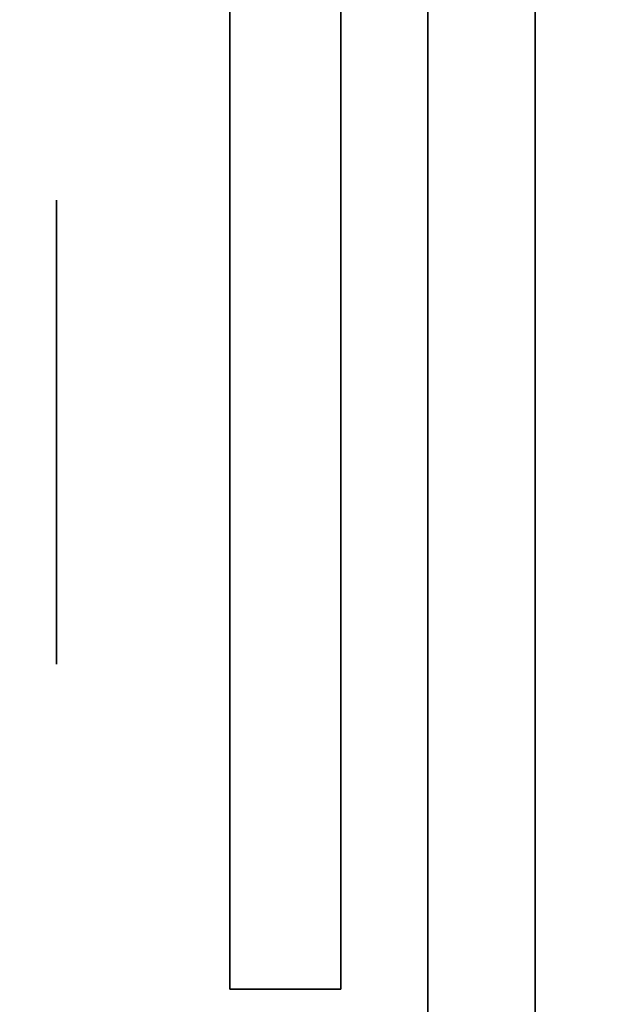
# Model space of a CAD drawing. Extents: x -1299 to -1246.9, y 2743.7 to 2747.9.
# Tile 550 of 656: x -1249.0218 to -1248.9879, y 2744.7405 to 2744.7972. Entities that reach past the tile are written whole.
import ezdxf

# ---------------------------------------------------------------- set-up
doc = ezdxf.new("R2010")
doc.units = 0
doc.header["$LTSCALE"] = 150
doc.header["$MEASUREMENT"] = 0
doc.layers.add('3DFACE_BOLT', color=7, linetype='CONTINUOUS')
doc.layers.add('3DFACE_SHAPE', color=7, linetype='CONTINUOUS')

msp = doc.modelspace()

# ---------------------------------------------------------------- linework, layer by layer
at = {"layer": '3DFACE_BOLT', "color": 1}
for points, invisible_edges in [([(-1249.019719, 2744.780136, 0.126417), (-1249.019719, 2744.786824, 0.138), (-1249.009719, 2744.780136, 0.126417)], 14), ([(-1249.009719, 2744.780136, 0.126417), (-1249.019719, 2744.786824, 0.138), (-1249.009719, 2744.786824, 0.138)], 3), ([(-1249.019719, 2744.786824, 0.138), (-1249.019719, 2744.780136, 0.149583), (-1249.009719, 2744.786824, 0.138)], 14), ([(-1249.009719, 2744.786824, 0.138), (-1249.019719, 2744.780136, 0.149583), (-1249.009719, 2744.780136, 0.149583)], 3), ([(-1249.019719, 2744.780136, 0.149583), (-1249.019719, 2744.786824, 0.138), (-1249.019719, 2744.780136, 0.126417)], 12), ([(-1249.019719, 2744.780136, 0.056417), (-1249.019719, 2744.786824, 0.068), (-1249.009719, 2744.780136, 0.056417)], 14), ([(-1249.009719, 2744.780136, 0.056417), (-1249.019719, 2744.786824, 0.068), (-1249.009719, 2744.786824, 0.068)], 3), ([(-1249.019719, 2744.786824, 0.068), (-1249.019719, 2744.780136, 0.079583), (-1249.009719, 2744.786824, 0.068)], 14), ([(-1249.009719, 2744.786824, 0.068), (-1249.019719, 2744.780136, 0.079583), (-1249.009719, 2744.780136, 0.079583)], 3), ([(-1249.019719, 2744.780136, 0.079583), (-1249.019719, 2744.786824, 0.068), (-1249.019719, 2744.780136, 0.056417)], 12), ([(-1249.009719, 2744.780136, 0.126417), (-1249.009719, 2744.786824, 0.138), (-1249.009719, 2744.780136, 0.149583)], 12), ([(-1249.009719, 2744.780136, 0.056417), (-1249.009719, 2744.786824, 0.068), (-1249.009719, 2744.780136, 0.079583)], 12), ([(-1249.009719, 2744.781057, 0.135528), (-1249.009719, 2744.781449, 0.138), (-1248.959719, 2744.781057, 0.135528)], 14), ([(-1248.959719, 2744.781057, 0.135528), (-1249.009719, 2744.781449, 0.138), (-1248.959719, 2744.781449, 0.138)], 3), ([(-1249.009719, 2744.781449, 0.138), (-1249.009719, 2744.781057, 0.140472), (-1248.959719, 2744.781449, 0.138)], 14), ([(-1248.959719, 2744.781449, 0.138), (-1249.009719, 2744.781057, 0.140472), (-1248.959719, 2744.781057, 0.140472)], 3), ([(-1249.009719, 2744.781057, 0.140472), (-1249.009719, 2744.781449, 0.138), (-1249.009719, 2744.781057, 0.135528)], 12), ([(-1249.009719, 2744.781057, 0.065528), (-1249.009719, 2744.781449, 0.068), (-1248.959719, 2744.781057, 0.065528)], 14), ([(-1248.959719, 2744.781057, 0.065528), (-1249.009719, 2744.781449, 0.068), (-1248.959719, 2744.781449, 0.068)], 3), ([(-1249.009719, 2744.781449, 0.068), (-1249.009719, 2744.781057, 0.070472), (-1248.959719, 2744.781449, 0.068)], 14), ([(-1248.959719, 2744.781449, 0.068), (-1249.009719, 2744.781057, 0.070472), (-1248.959719, 2744.781057, 0.070472)], 3), ([(-1249.009719, 2744.781057, 0.070472), (-1249.009719, 2744.781449, 0.068), (-1249.009719, 2744.781057, 0.065528)], 12), ([(-1249.009719, 2744.779921, 0.133298), (-1249.009719, 2744.781057, 0.135528), (-1248.959719, 2744.779921, 0.133298)], 14), ([(-1248.959719, 2744.779921, 0.133298), (-1249.009719, 2744.781057, 0.135528), (-1248.959719, 2744.781057, 0.135528)], 3), ([(-1249.009719, 2744.781057, 0.140472), (-1249.009719, 2744.779921, 0.142702), (-1248.959719, 2744.781057, 0.140472)], 14), ([(-1248.959719, 2744.781057, 0.140472), (-1249.009719, 2744.779921, 0.142702), (-1248.959719, 2744.779921, 0.142702)], 3), ([(-1249.009719, 2744.779921, 0.142702), (-1249.009719, 2744.781057, 0.140472), (-1249.009719, 2744.779921, 0.133298)], 14), ([(-1249.009719, 2744.779921, 0.133298), (-1249.009719, 2744.781057, 0.140472), (-1249.009719, 2744.781057, 0.135528)], 3), ([(-1249.009719, 2744.779921, 0.063298), (-1249.009719, 2744.781057, 0.065528), (-1248.959719, 2744.779921, 0.063298)], 14), ([(-1248.959719, 2744.779921, 0.063298), (-1249.009719, 2744.781057, 0.065528), (-1248.959719, 2744.781057, 0.065528)], 3), ([(-1249.009719, 2744.781057, 0.070472), (-1249.009719, 2744.779921, 0.072702), (-1248.959719, 2744.781057, 0.070472)], 14), ([(-1248.959719, 2744.781057, 0.070472), (-1249.009719, 2744.779921, 0.072702), (-1248.959719, 2744.779921, 0.072702)], 3), ([(-1249.009719, 2744.779921, 0.072702), (-1249.009719, 2744.781057, 0.070472), (-1249.009719, 2744.779921, 0.063298)], 14), ([(-1249.009719, 2744.779921, 0.063298), (-1249.009719, 2744.781057, 0.070472), (-1249.009719, 2744.781057, 0.065528)], 3), ([(-1249.019719, 2744.766761, 0.126417), (-1249.019719, 2744.780136, 0.126417), (-1249.009719, 2744.766761, 0.126417)], 14), ([(-1249.009719, 2744.766761, 0.126417), (-1249.019719, 2744.780136, 0.126417), (-1249.009719, 2744.780136, 0.126417)], 3), ([(-1249.019719, 2744.780136, 0.149583), (-1249.019719, 2744.766761, 0.149583), (-1249.009719, 2744.780136, 0.149583)], 14), ([(-1249.009719, 2744.780136, 0.149583), (-1249.019719, 2744.766761, 0.149583), (-1249.009719, 2744.766761, 0.149583)], 3), ([(-1249.019719, 2744.766761, 0.149583), (-1249.019719, 2744.780136, 0.149583), (-1249.019719, 2744.766761, 0.126417)], 14), ([(-1249.019719, 2744.766761, 0.126417), (-1249.019719, 2744.780136, 0.149583), (-1249.019719, 2744.780136, 0.126417)], 3), ([(-1249.019719, 2744.766761, 0.056417), (-1249.019719, 2744.780136, 0.056417), (-1249.009719, 2744.766761, 0.056417)], 14), ([(-1249.009719, 2744.766761, 0.056417), (-1249.019719, 2744.780136, 0.056417), (-1249.009719, 2744.780136, 0.056417)], 3), ([(-1249.019719, 2744.780136, 0.079583), (-1249.019719, 2744.766761, 0.079583), (-1249.009719, 2744.780136, 0.079583)], 14), ([(-1249.009719, 2744.780136, 0.079583), (-1249.019719, 2744.766761, 0.079583), (-1249.009719, 2744.766761, 0.079583)], 3), ([(-1249.019719, 2744.766761, 0.079583), (-1249.019719, 2744.780136, 0.079583), (-1249.019719, 2744.766761, 0.056417)], 14), ([(-1249.019719, 2744.766761, 0.056417), (-1249.019719, 2744.780136, 0.079583), (-1249.019719, 2744.780136, 0.056417)], 3), ([(-1249.009719, 2744.766761, 0.126417), (-1249.009719, 2744.780136, 0.126417), (-1249.009719, 2744.766761, 0.149583)], 14), ([(-1249.009719, 2744.766761, 0.149583), (-1249.009719, 2744.780136, 0.126417), (-1249.009719, 2744.780136, 0.149583)], 3), ([(-1249.009719, 2744.766761, 0.056417), (-1249.009719, 2744.780136, 0.056417), (-1249.009719, 2744.766761, 0.079583)], 14), ([(-1249.009719, 2744.766761, 0.079583), (-1249.009719, 2744.780136, 0.056417), (-1249.009719, 2744.780136, 0.079583)], 3), ([(-1249.009719, 2744.778151, 0.131528), (-1249.009719, 2744.779921, 0.133298), (-1248.959719, 2744.778151, 0.131528)], 14), ([(-1248.959719, 2744.778151, 0.131528), (-1249.009719, 2744.779921, 0.133298), (-1248.959719, 2744.779921, 0.133298)], 3), ([(-1249.009719, 2744.779921, 0.142702), (-1249.009719, 2744.778151, 0.144472), (-1248.959719, 2744.779921, 0.142702)], 14), ([(-1248.959719, 2744.779921, 0.142702), (-1249.009719, 2744.778151, 0.144472), (-1248.959719, 2744.778151, 0.144472)], 3), ([(-1249.009719, 2744.778151, 0.144472), (-1249.009719, 2744.779921, 0.142702), (-1249.009719, 2744.778151, 0.131528)], 14), ([(-1249.009719, 2744.778151, 0.131528), (-1249.009719, 2744.779921, 0.142702), (-1249.009719, 2744.779921, 0.133298)], 3), ([(-1249.009719, 2744.778151, 0.061528), (-1249.009719, 2744.779921, 0.063298), (-1248.959719, 2744.778151, 0.061528)], 14), ([(-1248.959719, 2744.778151, 0.061528), (-1249.009719, 2744.779921, 0.063298), (-1248.959719, 2744.779921, 0.063298)], 3), ([(-1249.009719, 2744.779921, 0.072702), (-1249.009719, 2744.778151, 0.074472), (-1248.959719, 2744.779921, 0.072702)], 14), ([(-1248.959719, 2744.779921, 0.072702), (-1249.009719, 2744.778151, 0.074472), (-1248.959719, 2744.778151, 0.074472)], 3), ([(-1249.009719, 2744.778151, 0.074472), (-1249.009719, 2744.779921, 0.072702), (-1249.009719, 2744.778151, 0.061528)], 14), ([(-1249.009719, 2744.778151, 0.061528), (-1249.009719, 2744.779921, 0.072702), (-1249.009719, 2744.779921, 0.063298)], 3), ([(-1249.009719, 2744.775921, 0.130392), (-1249.009719, 2744.778151, 0.131528), (-1248.959719, 2744.775921, 0.130392)], 14), ([(-1248.959719, 2744.775921, 0.130392), (-1249.009719, 2744.778151, 0.131528), (-1248.959719, 2744.778151, 0.131528)], 3), ([(-1249.009719, 2744.778151, 0.144472), (-1249.009719, 2744.775921, 0.145608), (-1248.959719, 2744.778151, 0.144472)], 14), ([(-1248.959719, 2744.778151, 0.144472), (-1249.009719, 2744.775921, 0.145608), (-1248.959719, 2744.775921, 0.145608)], 3), ([(-1249.009719, 2744.775921, 0.145608), (-1249.009719, 2744.778151, 0.144472), (-1249.009719, 2744.775921, 0.130392)], 14), ([(-1249.009719, 2744.775921, 0.130392), (-1249.009719, 2744.778151, 0.144472), (-1249.009719, 2744.778151, 0.131528)], 3), ([(-1249.009719, 2744.775921, 0.060392), (-1249.009719, 2744.778151, 0.061528), (-1248.959719, 2744.775921, 0.060392)], 14), ([(-1248.959719, 2744.775921, 0.060392), (-1249.009719, 2744.778151, 0.061528), (-1248.959719, 2744.778151, 0.061528)], 3), ([(-1249.009719, 2744.778151, 0.074472), (-1249.009719, 2744.775921, 0.075608), (-1248.959719, 2744.778151, 0.074472)], 14), ([(-1248.959719, 2744.778151, 0.074472), (-1249.009719, 2744.775921, 0.075608), (-1248.959719, 2744.775921, 0.075608)], 3), ([(-1249.009719, 2744.775921, 0.075608), (-1249.009719, 2744.778151, 0.074472), (-1249.009719, 2744.775921, 0.060392)], 14), ([(-1249.009719, 2744.775921, 0.060392), (-1249.009719, 2744.778151, 0.074472), (-1249.009719, 2744.778151, 0.061528)], 3), ([(-1249.009719, 2744.773449, 0.13), (-1249.009719, 2744.775921, 0.130392), (-1248.959719, 2744.773449, 0.13)], 14), ([(-1248.959719, 2744.773449, 0.13), (-1249.009719, 2744.775921, 0.130392), (-1248.959719, 2744.775921, 0.130392)], 3), ([(-1249.009719, 2744.775921, 0.145608), (-1249.009719, 2744.773449, 0.146), (-1248.959719, 2744.775921, 0.145608)], 14), ([(-1248.959719, 2744.775921, 0.145608), (-1249.009719, 2744.773449, 0.146), (-1248.959719, 2744.773449, 0.146)], 3), ([(-1249.009719, 2744.773449, 0.146), (-1249.009719, 2744.775921, 0.145608), (-1249.009719, 2744.773449, 0.13)], 14), ([(-1249.009719, 2744.773449, 0.13), (-1249.009719, 2744.775921, 0.145608), (-1249.009719, 2744.775921, 0.130392)], 3), ([(-1249.009719, 2744.773449, 0.06), (-1249.009719, 2744.775921, 0.060392), (-1248.959719, 2744.773449, 0.06)], 14), ([(-1248.959719, 2744.773449, 0.06), (-1249.009719, 2744.775921, 0.060392), (-1248.959719, 2744.775921, 0.060392)], 3), ([(-1249.009719, 2744.775921, 0.075608), (-1249.009719, 2744.773449, 0.076), (-1248.959719, 2744.775921, 0.075608)], 14), ([(-1248.959719, 2744.775921, 0.075608), (-1249.009719, 2744.773449, 0.076), (-1248.959719, 2744.773449, 0.076)], 3), ([(-1249.009719, 2744.773449, 0.076), (-1249.009719, 2744.775921, 0.075608), (-1249.009719, 2744.773449, 0.06)], 14), ([(-1249.009719, 2744.773449, 0.06), (-1249.009719, 2744.775921, 0.075608), (-1249.009719, 2744.775921, 0.060392)], 3), ([(-1249.009719, 2744.770976, 0.130392), (-1249.009719, 2744.773449, 0.13), (-1248.959719, 2744.770976, 0.130392)], 14), ([(-1248.959719, 2744.770976, 0.130392), (-1249.009719, 2744.773449, 0.13), (-1248.959719, 2744.773449, 0.13)], 3), ([(-1249.009719, 2744.773449, 0.146), (-1249.009719, 2744.770976, 0.145608), (-1248.959719, 2744.773449, 0.146)], 14), ([(-1248.959719, 2744.773449, 0.146), (-1249.009719, 2744.770976, 0.145608), (-1248.959719, 2744.770976, 0.145608)], 3), ([(-1249.009719, 2744.770976, 0.145608), (-1249.009719, 2744.773449, 0.146), (-1249.009719, 2744.770976, 0.130392)], 14), ([(-1249.009719, 2744.770976, 0.130392), (-1249.009719, 2744.773449, 0.146), (-1249.009719, 2744.773449, 0.13)], 3), ([(-1249.009719, 2744.770976, 0.060392), (-1249.009719, 2744.773449, 0.06), (-1248.959719, 2744.770976, 0.060392)], 14), ([(-1248.959719, 2744.770976, 0.060392), (-1249.009719, 2744.773449, 0.06), (-1248.959719, 2744.773449, 0.06)], 3), ([(-1249.009719, 2744.773449, 0.076), (-1249.009719, 2744.770976, 0.075608), (-1248.959719, 2744.773449, 0.076)], 14), ([(-1248.959719, 2744.773449, 0.076), (-1249.009719, 2744.770976, 0.075608), (-1248.959719, 2744.770976, 0.075608)], 3), ([(-1249.009719, 2744.770976, 0.075608), (-1249.009719, 2744.773449, 0.076), (-1249.009719, 2744.770976, 0.060392)], 14), ([(-1249.009719, 2744.770976, 0.060392), (-1249.009719, 2744.773449, 0.076), (-1249.009719, 2744.773449, 0.06)], 3), ([(-1249.009719, 2744.768746, 0.131528), (-1249.009719, 2744.770976, 0.130392), (-1248.959719, 2744.768746, 0.131528)], 14), ([(-1248.959719, 2744.768746, 0.131528), (-1249.009719, 2744.770976, 0.130392), (-1248.959719, 2744.770976, 0.130392)], 3), ([(-1249.009719, 2744.770976, 0.145608), (-1249.009719, 2744.768746, 0.144472), (-1248.959719, 2744.770976, 0.145608)], 14), ([(-1248.959719, 2744.770976, 0.145608), (-1249.009719, 2744.768746, 0.144472), (-1248.959719, 2744.768746, 0.144472)], 3), ([(-1249.009719, 2744.768746, 0.144472), (-1249.009719, 2744.770976, 0.145608), (-1249.009719, 2744.768746, 0.131528)], 14), ([(-1249.009719, 2744.768746, 0.131528), (-1249.009719, 2744.770976, 0.145608), (-1249.009719, 2744.770976, 0.130392)], 3), ([(-1249.009719, 2744.768746, 0.061528), (-1249.009719, 2744.770976, 0.060392), (-1248.959719, 2744.768746, 0.061528)], 14), ([(-1248.959719, 2744.768746, 0.061528), (-1249.009719, 2744.770976, 0.060392), (-1248.959719, 2744.770976, 0.060392)], 3), ([(-1249.009719, 2744.770976, 0.075608), (-1249.009719, 2744.768746, 0.074472), (-1248.959719, 2744.770976, 0.075608)], 14), ([(-1248.959719, 2744.770976, 0.075608), (-1249.009719, 2744.768746, 0.074472), (-1248.959719, 2744.768746, 0.074472)], 3), ([(-1249.009719, 2744.768746, 0.074472), (-1249.009719, 2744.770976, 0.075608), (-1249.009719, 2744.768746, 0.061528)], 14), ([(-1249.009719, 2744.768746, 0.061528), (-1249.009719, 2744.770976, 0.075608), (-1249.009719, 2744.770976, 0.060392)], 3), ([(-1249.009719, 2744.766976, 0.133298), (-1249.009719, 2744.768746, 0.131528), (-1248.959719, 2744.766976, 0.133298)], 14), ([(-1248.959719, 2744.766976, 0.133298), (-1249.009719, 2744.768746, 0.131528), (-1248.959719, 2744.768746, 0.131528)], 3), ([(-1249.009719, 2744.768746, 0.144472), (-1249.009719, 2744.766976, 0.142702), (-1248.959719, 2744.768746, 0.144472)], 14), ([(-1248.959719, 2744.768746, 0.144472), (-1249.009719, 2744.766976, 0.142702), (-1248.959719, 2744.766976, 0.142702)], 3), ([(-1249.009719, 2744.766976, 0.142702), (-1249.009719, 2744.768746, 0.144472), (-1249.009719, 2744.766976, 0.133298)], 14), ([(-1249.009719, 2744.766976, 0.133298), (-1249.009719, 2744.768746, 0.144472), (-1249.009719, 2744.768746, 0.131528)], 3), ([(-1249.009719, 2744.766976, 0.063298), (-1249.009719, 2744.768746, 0.061528), (-1248.959719, 2744.766976, 0.063298)], 14), ([(-1248.959719, 2744.766976, 0.063298), (-1249.009719, 2744.768746, 0.061528), (-1248.959719, 2744.768746, 0.061528)], 3), ([(-1249.009719, 2744.768746, 0.074472), (-1249.009719, 2744.766976, 0.072702), (-1248.959719, 2744.768746, 0.074472)], 14), ([(-1248.959719, 2744.768746, 0.074472), (-1249.009719, 2744.766976, 0.072702), (-1248.959719, 2744.766976, 0.072702)], 3), ([(-1249.009719, 2744.766976, 0.072702), (-1249.009719, 2744.768746, 0.074472), (-1249.009719, 2744.766976, 0.063298)], 14), ([(-1249.009719, 2744.766976, 0.063298), (-1249.009719, 2744.768746, 0.074472), (-1249.009719, 2744.768746, 0.061528)], 3), ([(-1249.019719, 2744.760074, 0.138), (-1249.019719, 2744.766761, 0.126417), (-1249.009719, 2744.760074, 0.138)], 14), ([(-1249.009719, 2744.760074, 0.138), (-1249.019719, 2744.766761, 0.126417), (-1249.009719, 2744.766761, 0.126417)], 3), ([(-1249.019719, 2744.766761, 0.149583), (-1249.019719, 2744.760074, 0.138), (-1249.009719, 2744.766761, 0.149583)], 14), ([(-1249.009719, 2744.766761, 0.149583), (-1249.019719, 2744.760074, 0.138), (-1249.009719, 2744.760074, 0.138)], 3), ([(-1249.019719, 2744.760074, 0.138), (-1249.019719, 2744.766761, 0.149583), (-1249.019719, 2744.766761, 0.126417)], 2), ([(-1249.019719, 2744.760074, 0.068), (-1249.019719, 2744.766761, 0.056417), (-1249.009719, 2744.760074, 0.068)], 14), ([(-1249.009719, 2744.760074, 0.068), (-1249.019719, 2744.766761, 0.056417), (-1249.009719, 2744.766761, 0.056417)], 3), ([(-1249.019719, 2744.766761, 0.079583), (-1249.019719, 2744.760074, 0.068), (-1249.009719, 2744.766761, 0.079583)], 14), ([(-1249.009719, 2744.766761, 0.079583), (-1249.019719, 2744.760074, 0.068), (-1249.009719, 2744.760074, 0.068)], 3), ([(-1249.019719, 2744.760074, 0.068), (-1249.019719, 2744.766761, 0.079583), (-1249.019719, 2744.766761, 0.056417)], 2), ([(-1249.009719, 2744.76584, 0.135528), (-1249.009719, 2744.766976, 0.133298), (-1248.959719, 2744.76584, 0.135528)], 14), ([(-1248.959719, 2744.76584, 0.135528), (-1249.009719, 2744.766976, 0.133298), (-1248.959719, 2744.766976, 0.133298)], 3), ([(-1249.009719, 2744.766976, 0.142702), (-1249.009719, 2744.76584, 0.140472), (-1248.959719, 2744.766976, 0.142702)], 14), ([(-1248.959719, 2744.766976, 0.142702), (-1249.009719, 2744.76584, 0.140472), (-1248.959719, 2744.76584, 0.140472)], 3), ([(-1249.009719, 2744.76584, 0.140472), (-1249.009719, 2744.766976, 0.142702), (-1249.009719, 2744.76584, 0.135528)], 14), ([(-1249.009719, 2744.76584, 0.135528), (-1249.009719, 2744.766976, 0.142702), (-1249.009719, 2744.766976, 0.133298)], 3), ([(-1249.009719, 2744.76584, 0.065528), (-1249.009719, 2744.766976, 0.063298), (-1248.959719, 2744.76584, 0.065528)], 14), ([(-1248.959719, 2744.76584, 0.065528), (-1249.009719, 2744.766976, 0.063298), (-1248.959719, 2744.766976, 0.063298)], 3), ([(-1249.009719, 2744.766976, 0.072702), (-1249.009719, 2744.76584, 0.070472), (-1248.959719, 2744.766976, 0.072702)], 14), ([(-1248.959719, 2744.766976, 0.072702), (-1249.009719, 2744.76584, 0.070472), (-1248.959719, 2744.76584, 0.070472)], 3), ([(-1249.009719, 2744.76584, 0.070472), (-1249.009719, 2744.766976, 0.072702), (-1249.009719, 2744.76584, 0.065528)], 14), ([(-1249.009719, 2744.76584, 0.065528), (-1249.009719, 2744.766976, 0.072702), (-1249.009719, 2744.766976, 0.063298)], 3), ([(-1249.009719, 2744.760074, 0.138), (-1249.009719, 2744.766761, 0.126417), (-1249.009719, 2744.766761, 0.149583)], 2), ([(-1249.009719, 2744.760074, 0.068), (-1249.009719, 2744.766761, 0.056417), (-1249.009719, 2744.766761, 0.079583)], 2), ([(-1249.009719, 2744.765449, 0.138), (-1249.009719, 2744.76584, 0.135528), (-1248.959719, 2744.765449, 0.138)], 14), ([(-1248.959719, 2744.765449, 0.138), (-1249.009719, 2744.76584, 0.135528), (-1248.959719, 2744.76584, 0.135528)], 3), ([(-1249.009719, 2744.76584, 0.140472), (-1249.009719, 2744.765449, 0.138), (-1248.959719, 2744.76584, 0.140472)], 14), ([(-1248.959719, 2744.76584, 0.140472), (-1249.009719, 2744.765449, 0.138), (-1248.959719, 2744.765449, 0.138)], 3), ([(-1249.009719, 2744.765449, 0.138), (-1249.009719, 2744.76584, 0.140472), (-1249.009719, 2744.76584, 0.135528)], 2), ([(-1249.009719, 2744.765449, 0.068), (-1249.009719, 2744.76584, 0.065528), (-1248.959719, 2744.765449, 0.068)], 14), ([(-1248.959719, 2744.765449, 0.068), (-1249.009719, 2744.76584, 0.065528), (-1248.959719, 2744.76584, 0.065528)], 3), ([(-1249.009719, 2744.76584, 0.070472), (-1249.009719, 2744.765449, 0.068), (-1248.959719, 2744.76584, 0.070472)], 14), ([(-1248.959719, 2744.76584, 0.070472), (-1249.009719, 2744.765449, 0.068), (-1248.959719, 2744.765449, 0.068)], 3), ([(-1249.009719, 2744.765449, 0.068), (-1249.009719, 2744.76584, 0.070472), (-1249.009719, 2744.76584, 0.065528)], 2)]:
    msp.add_3dface(points, dxfattribs=dict(at, invisible_edges=invisible_edges))
at = {"layer": '3DFACE_SHAPE', "color": 13}
for points, invisible_edges in [([(-1249.046219, 2744.936449, 1.242664), (-1249.046219, 2743.746281, 2.432832), (-1248.944219, 2744.936449, 1.242664)], 2), ([(-1249.046219, 2743.746281, 2.432832), (-1248.944219, 2743.746281, 2.432832), (-1248.944219, 2744.936449, 1.242664)], 12), ([(-1249.046219, 2743.746281, 2.421518), (-1249.046219, 2744.936449, 1.23135), (-1248.998319, 2743.746281, 2.421518)], 2), ([(-1249.046219, 2744.936449, 1.23135), (-1248.998319, 2744.936449, 1.23135), (-1248.998319, 2743.746281, 2.421518)], 12), ([(-1248.998319, 2743.746281, 2.152818), (-1248.998319, 2744.936449, 0.96265), (-1249.046219, 2743.746281, 2.152818)], 2), ([(-1248.998319, 2744.936449, 0.96265), (-1249.046219, 2744.936449, 0.96265), (-1249.046219, 2743.746281, 2.152818)], 12), ([(-1249.046219, 2743.746281, 2.141504), (-1249.046219, 2744.936449, 0.951336), (-1248.944219, 2743.746281, 2.141504)], 2), ([(-1249.046219, 2744.936449, 0.951336), (-1248.944219, 2744.936449, 0.951336), (-1248.944219, 2743.746281, 2.141504)], 12), ([(-1248.998319, 2743.746281, 2.421518), (-1248.998319, 2744.936449, 1.23135), (-1248.998319, 2743.746281, 2.152818)], 2), ([(-1248.998319, 2744.936449, 1.23135), (-1248.998319, 2744.936449, 0.96265), (-1248.998319, 2743.746281, 2.152818)], 12), ([(-1248.992119, 2743.746281, 2.152818), (-1248.992119, 2744.936449, 0.96265), (-1248.992119, 2743.746281, 2.421518)], 2), ([(-1248.992119, 2744.936449, 0.96265), (-1248.992119, 2744.936449, 1.23135), (-1248.992119, 2743.746281, 2.421518)], 12), ([(-1248.992119, 2743.746281, 2.421518), (-1248.992119, 2744.936449, 1.23135), (-1248.944219, 2743.746281, 2.421518)], 2), ([(-1248.992119, 2744.936449, 1.23135), (-1248.944219, 2744.936449, 1.23135), (-1248.944219, 2743.746281, 2.421518)], 12), ([(-1248.944219, 2743.746281, 2.152818), (-1248.944219, 2744.936449, 0.96265), (-1248.992119, 2743.746281, 2.152818)], 2), ([(-1248.944219, 2744.936449, 0.96265), (-1248.992119, 2744.936449, 0.96265), (-1248.992119, 2743.746281, 2.152818)], 12), ([(-1248.998319, 2744.893449, 0.0595), (-1248.998319, 2744.928449, -2.8), (-1248.998319, 2744.779459, 0.06199)], 15), ([(-1248.998319, 2744.779459, 0.06199), (-1248.998319, 2744.928449, -2.8), (-1248.998319, 2744.773449, 0.0595)], 3), ([(-1248.998319, 2744.928449, -2.8), (-1248.998319, 2744.738449, -2.8), (-1248.998319, 2744.773449, 0.0595)], 14), ([(-1248.998319, 2744.738449, -2.8), (-1248.998319, 2744.928449, -2.8), (-1248.992119, 2744.738449, -2.8)], 14), ([(-1248.998319, 2744.928449, -2.8), (-1248.992119, 2744.928449, -2.8), (-1248.992119, 2744.738449, -2.8)], 13), ([(-1248.998319, 2744.893449, 1.003288), (-1248.998319, 2744.773449, 1.116698), (-1248.992119, 2744.928449, 0.97021)], 14), ([(-1248.992119, 2744.928449, 0.97021), (-1248.998319, 2744.773449, 1.116698), (-1248.998319, 2744.738449, 1.149775)], 13), ([(-1248.998319, 2744.738449, 1.149775), (-1248.992119, 2744.738449, 1.149775), (-1248.992119, 2744.928449, 0.97021)], 13), ([(-1248.992119, 2744.899459, 0.14401), (-1248.992119, 2744.928449, 0.97021), (-1248.992119, 2744.738449, 1.149775)], 13), ([(-1248.992119, 2744.773449, 0.0595), (-1248.992119, 2744.928449, -2.8), (-1248.992119, 2744.893449, 0.0595)], 15), ([(-1248.992119, 2744.928449, -2.8), (-1248.992119, 2744.773449, 0.0595), (-1248.992119, 2744.767438, 0.06199)], 13), ([(-1248.992119, 2744.767438, 0.06199), (-1248.992119, 2744.738449, -2.8), (-1248.992119, 2744.928449, -2.8)], 13), ([(-1248.992119, 2744.738449, 1.149775), (-1248.992119, 2744.893449, 0.1465), (-1248.992119, 2744.899459, 0.14401)], 13), ([(-1248.998319, 2744.887438, 0.06199), (-1248.998319, 2744.893449, 0.0595), (-1248.998319, 2744.779459, 0.06199)], 14), ([(-1248.998319, 2744.887438, 0.14401), (-1248.998319, 2744.773449, 1.116698), (-1248.998319, 2744.893449, 0.1465)], 3), ([(-1248.998319, 2744.773449, 1.116698), (-1248.998319, 2744.893449, 1.003288), (-1248.998319, 2744.893449, 0.1465)], 14), ([(-1248.992119, 2744.887438, 0.14401), (-1248.992119, 2744.893449, 0.1465), (-1248.992119, 2744.779459, 0.14401)], 14), ([(-1248.992119, 2744.779459, 0.14401), (-1248.992119, 2744.893449, 0.1465), (-1248.992119, 2744.773449, 0.1465)], 3), ([(-1248.992119, 2744.893449, 0.1465), (-1248.992119, 2744.738449, 1.149775), (-1248.992119, 2744.773449, 0.1465)], 15), ([(-1248.992119, 2744.893449, 0.1295), (-1248.992119, 2744.779459, 0.07401), (-1248.992119, 2744.893449, 0.0765)], 15), ([(-1248.992119, 2744.893449, 0.0765), (-1248.992119, 2744.779459, 0.07401), (-1248.992119, 2744.887438, 0.07401)], 3), ([(-1248.992119, 2744.779459, 0.07401), (-1248.992119, 2744.893449, 0.1295), (-1248.992119, 2744.773449, 0.0765)], 3), ([(-1248.992119, 2744.893449, 0.1295), (-1248.992119, 2744.887438, 0.13199), (-1248.992119, 2744.773449, 0.0765)], 14), ([(-1248.992119, 2744.887438, 0.06199), (-1248.992119, 2744.773449, 0.0595), (-1248.992119, 2744.893449, 0.0595)], 3), ([(-1248.998319, 2744.779459, 0.06199), (-1248.998319, 2744.781949, 0.068), (-1248.998319, 2744.887438, 0.06199)], 14), ([(-1248.998319, 2744.781949, 0.068), (-1248.998319, 2744.884949, 0.068), (-1248.998319, 2744.887438, 0.06199)], 13), ([(-1248.998319, 2744.781949, 0.068), (-1248.998319, 2744.887438, 0.13199), (-1248.998319, 2744.884949, 0.068)], 15), ([(-1248.998319, 2744.887438, 0.13199), (-1248.998319, 2744.781949, 0.068), (-1248.998319, 2744.884949, 0.138)], 3), ([(-1248.998319, 2744.779459, 0.14401), (-1248.998319, 2744.773449, 0.1465), (-1248.998319, 2744.887438, 0.14401)], 14), ([(-1248.998319, 2744.773449, 0.1465), (-1248.998319, 2744.773449, 1.116698), (-1248.998319, 2744.887438, 0.14401)], 15), ([(-1248.998319, 2744.887438, 0.14401), (-1248.998319, 2744.884949, 0.138), (-1248.998319, 2744.779459, 0.14401)], 14), ([(-1248.992119, 2744.779459, 0.07401), (-1248.992119, 2744.781949, 0.068), (-1248.992119, 2744.887438, 0.07401)], 14), ([(-1248.992119, 2744.887438, 0.07401), (-1248.992119, 2744.781949, 0.068), (-1248.992119, 2744.884949, 0.068)], 3), ([(-1248.992119, 2744.773449, 0.0765), (-1248.992119, 2744.887438, 0.13199), (-1248.992119, 2744.773449, 0.1295)], 15), ([(-1248.992119, 2744.887438, 0.13199), (-1248.992119, 2744.779459, 0.13199), (-1248.992119, 2744.773449, 0.1295)], 13), ([(-1248.992119, 2744.887438, 0.13199), (-1248.992119, 2744.884949, 0.138), (-1248.992119, 2744.779459, 0.13199)], 14), ([(-1248.992119, 2744.884949, 0.138), (-1248.992119, 2744.887438, 0.14401), (-1248.992119, 2744.781949, 0.138)], 14), ([(-1248.992119, 2744.781949, 0.138), (-1248.992119, 2744.887438, 0.14401), (-1248.992119, 2744.779459, 0.14401)], 3), ([(-1248.992119, 2744.779459, 0.06199), (-1248.992119, 2744.773449, 0.0595), (-1248.992119, 2744.887438, 0.06199)], 14), ([(-1248.992119, 2744.887438, 0.06199), (-1248.992119, 2744.884949, 0.068), (-1248.992119, 2744.779459, 0.06199)], 14), ([(-1248.998319, 2744.781949, 0.068), (-1248.998319, 2744.779459, 0.07401), (-1248.998319, 2744.884949, 0.138)], 14), ([(-1248.998319, 2744.884949, 0.138), (-1248.998319, 2744.779459, 0.07401), (-1248.998319, 2744.781949, 0.138)], 15), ([(-1248.998319, 2744.884949, 0.138), (-1248.998319, 2744.781949, 0.138), (-1248.998319, 2744.779459, 0.14401)], 13), ([(-1248.992119, 2744.779459, 0.13199), (-1248.992119, 2744.884949, 0.138), (-1248.992119, 2744.781949, 0.138)], 3), ([(-1248.992119, 2744.884949, 0.068), (-1248.992119, 2744.781949, 0.068), (-1248.992119, 2744.779459, 0.06199)], 13), ([(-1249.009719, 2744.823949, 0.173), (-1249.009719, 2744.773449, 0.173), (-1249.003319, 2744.830349, 0.173)], 14), ([(-1249.003319, 2744.830349, 0.173), (-1249.009719, 2744.773449, 0.173), (-1249.003319, 2744.741349, 0.173)], 3), ([(-1249.003319, 2744.741349, 0.033), (-1249.009719, 2744.823949, 0.033), (-1249.003319, 2744.830349, 0.033)], 3), ([(-1249.003319, 2744.741349, 0.173), (-1249.003319, 2744.779459, 0.14401), (-1249.003319, 2744.830349, 0.173)], 3), ([(-1249.003319, 2744.779459, 0.14401), (-1249.003319, 2744.830349, 0.138), (-1249.003319, 2744.830349, 0.173)], 13), ([(-1249.003319, 2744.779459, 0.14401), (-1249.003319, 2744.781949, 0.138), (-1249.003319, 2744.830349, 0.138)], 14), ([(-1249.003319, 2744.781949, 0.138), (-1249.003319, 2744.779459, 0.13199), (-1249.003319, 2744.830349, 0.138)], 14), ([(-1249.003319, 2744.781949, 0.068), (-1249.003319, 2744.830349, 0.138), (-1249.003319, 2744.779459, 0.13199)], 15), ([(-1249.003319, 2744.773449, 0.0595), (-1249.003319, 2744.830349, 0.068), (-1249.003319, 2744.779459, 0.06199)], 3), ([(-1249.003319, 2744.779459, 0.06199), (-1249.003319, 2744.830349, 0.068), (-1249.003319, 2744.781949, 0.068)], 3), ([(-1249.003319, 2744.830349, 0.068), (-1249.003319, 2744.830349, 0.138), (-1249.003319, 2744.781949, 0.068)], 14), ([(-1249.003319, 2744.830349, 0.068), (-1249.003319, 2744.773449, 0.0595), (-1249.003319, 2744.830349, 0.033)], 3), ([(-1249.003319, 2744.773449, 0.0595), (-1249.003319, 2744.767438, 0.06199), (-1249.003319, 2744.830349, 0.033)], 14), ([(-1249.003319, 2744.830349, 0.033), (-1249.003319, 2744.767438, 0.06199), (-1249.003319, 2744.741349, 0.033)], 3), ([(-1249.009719, 2744.741349, 0.033), (-1249.009719, 2744.779459, 0.06199), (-1249.009719, 2744.823949, 0.033)], 3), ([(-1249.009719, 2744.779459, 0.06199), (-1249.009719, 2744.781949, 0.068), (-1249.009719, 2744.823949, 0.033)], 14), ([(-1249.009719, 2744.823949, 0.033), (-1249.009719, 2744.781949, 0.068), (-1249.009719, 2744.779459, 0.07401)], 13), ([(-1249.009719, 2744.779459, 0.07401), (-1249.009719, 2744.781949, 0.138), (-1249.009719, 2744.823949, 0.033)], 15), ([(-1249.009719, 2744.781949, 0.138), (-1249.009719, 2744.823949, 0.173), (-1249.009719, 2744.823949, 0.033)], 13), ([(-1249.009719, 2744.781949, 0.138), (-1249.009719, 2744.779459, 0.14401), (-1249.009719, 2744.823949, 0.173)], 14), ([(-1249.009719, 2744.823949, 0.173), (-1249.009719, 2744.779459, 0.14401), (-1249.009719, 2744.773449, 0.173)], 3), ([(-1249.009719, 2744.741349, 0.033), (-1249.009719, 2744.823949, 0.033), (-1249.003319, 2744.741349, 0.033)], 2), ([(-1249.009719, 2744.779459, 0.13199), (-1249.009719, 2744.781949, 0.138), (-1249.009719, 2744.779459, 0.07401)], 14), ([(-1249.009719, 2744.779459, 0.06199), (-1249.003319, 2744.779459, 0.06199), (-1249.009719, 2744.781949, 0.068)], 3), ([(-1249.003319, 2744.779459, 0.06199), (-1249.003319, 2744.781949, 0.068), (-1249.009719, 2744.781949, 0.068)], 14), ([(-1249.009719, 2744.781949, 0.068), (-1249.003319, 2744.781949, 0.068), (-1249.009719, 2744.779459, 0.07401)], 3), ([(-1249.003319, 2744.781949, 0.068), (-1249.003319, 2744.779459, 0.07401), (-1249.009719, 2744.779459, 0.07401)], 14), ([(-1249.009719, 2744.779459, 0.13199), (-1249.003319, 2744.779459, 0.13199), (-1249.009719, 2744.781949, 0.138)], 3), ([(-1249.003319, 2744.779459, 0.13199), (-1249.003319, 2744.781949, 0.138), (-1249.009719, 2744.781949, 0.138)], 14), ([(-1249.009719, 2744.781949, 0.138), (-1249.003319, 2744.781949, 0.138), (-1249.009719, 2744.779459, 0.14401)], 3), ([(-1249.003319, 2744.781949, 0.138), (-1249.003319, 2744.779459, 0.14401), (-1249.009719, 2744.779459, 0.14401)], 14), ([(-1249.003319, 2744.779459, 0.07401), (-1249.003319, 2744.781949, 0.068), (-1249.003319, 2744.773449, 0.1295)], 14), ([(-1249.003319, 2744.773449, 0.1295), (-1249.003319, 2744.781949, 0.068), (-1249.003319, 2744.779459, 0.13199)], 3), ([(-1248.998319, 2744.779459, 0.06199), (-1248.992119, 2744.779459, 0.06199), (-1248.998319, 2744.781949, 0.068)], 3), ([(-1248.992119, 2744.779459, 0.06199), (-1248.992119, 2744.781949, 0.068), (-1248.998319, 2744.781949, 0.068)], 14), ([(-1248.998319, 2744.781949, 0.068), (-1248.992119, 2744.781949, 0.068), (-1248.998319, 2744.779459, 0.07401)], 3), ([(-1248.992119, 2744.781949, 0.068), (-1248.992119, 2744.779459, 0.07401), (-1248.998319, 2744.779459, 0.07401)], 14), ([(-1248.998319, 2744.779459, 0.13199), (-1248.992119, 2744.779459, 0.13199), (-1248.998319, 2744.781949, 0.138)], 3), ([(-1248.992119, 2744.779459, 0.13199), (-1248.992119, 2744.781949, 0.138), (-1248.998319, 2744.781949, 0.138)], 14), ([(-1248.998319, 2744.781949, 0.138), (-1248.992119, 2744.781949, 0.138), (-1248.998319, 2744.779459, 0.14401)], 3), ([(-1248.992119, 2744.781949, 0.138), (-1248.992119, 2744.779459, 0.14401), (-1248.998319, 2744.779459, 0.14401)], 14), ([(-1248.998319, 2744.779459, 0.07401), (-1248.998319, 2744.779459, 0.13199), (-1248.998319, 2744.781949, 0.138)], 13), ([(-1249.009719, 2744.741349, 0.033), (-1249.009719, 2744.773449, 0.0595), (-1249.009719, 2744.779459, 0.06199)], 13), ([(-1249.009719, 2744.779459, 0.14401), (-1249.009719, 2744.773449, 0.1465), (-1249.009719, 2744.773449, 0.173)], 14), ([(-1249.009719, 2744.779459, 0.07401), (-1249.009719, 2744.773449, 0.0765), (-1249.009719, 2744.779459, 0.13199)], 14), ([(-1249.009719, 2744.779459, 0.13199), (-1249.009719, 2744.773449, 0.0765), (-1249.009719, 2744.773449, 0.1295)], 3), ([(-1249.009719, 2744.773449, 0.0595), (-1249.003319, 2744.773449, 0.0595), (-1249.009719, 2744.779459, 0.06199)], 3), ([(-1249.003319, 2744.773449, 0.0595), (-1249.003319, 2744.779459, 0.06199), (-1249.009719, 2744.779459, 0.06199)], 14), ([(-1249.009719, 2744.779459, 0.07401), (-1249.003319, 2744.779459, 0.07401), (-1249.009719, 2744.773449, 0.0765)], 3), ([(-1249.003319, 2744.779459, 0.07401), (-1249.003319, 2744.773449, 0.0765), (-1249.009719, 2744.773449, 0.0765)], 14), ([(-1249.009719, 2744.773449, 0.1295), (-1249.003319, 2744.773449, 0.1295), (-1249.009719, 2744.779459, 0.13199)], 3), ([(-1249.003319, 2744.773449, 0.1295), (-1249.003319, 2744.779459, 0.13199), (-1249.009719, 2744.779459, 0.13199)], 14), ([(-1249.009719, 2744.779459, 0.14401), (-1249.003319, 2744.779459, 0.14401), (-1249.009719, 2744.773449, 0.1465)], 3), ([(-1249.003319, 2744.779459, 0.14401), (-1249.003319, 2744.773449, 0.1465), (-1249.009719, 2744.773449, 0.1465)], 14), ([(-1249.003319, 2744.773449, 0.1465), (-1249.003319, 2744.779459, 0.14401), (-1249.003319, 2744.741349, 0.173)], 14), ([(-1249.003319, 2744.773449, 0.0765), (-1249.003319, 2744.779459, 0.07401), (-1249.003319, 2744.773449, 0.1295)], 14), ([(-1248.998319, 2744.773449, 0.0595), (-1248.992119, 2744.773449, 0.0595), (-1248.998319, 2744.779459, 0.06199)], 3), ([(-1248.992119, 2744.773449, 0.0595), (-1248.992119, 2744.779459, 0.06199), (-1248.998319, 2744.779459, 0.06199)], 14), ([(-1248.998319, 2744.779459, 0.07401), (-1248.992119, 2744.779459, 0.07401), (-1248.998319, 2744.773449, 0.0765)], 3), ([(-1248.992119, 2744.779459, 0.07401), (-1248.992119, 2744.773449, 0.0765), (-1248.998319, 2744.773449, 0.0765)], 14), ([(-1248.998319, 2744.773449, 0.1295), (-1248.992119, 2744.773449, 0.1295), (-1248.998319, 2744.779459, 0.13199)], 3), ([(-1248.992119, 2744.773449, 0.1295), (-1248.992119, 2744.779459, 0.13199), (-1248.998319, 2744.779459, 0.13199)], 14), ([(-1248.998319, 2744.779459, 0.14401), (-1248.992119, 2744.779459, 0.14401), (-1248.998319, 2744.773449, 0.1465)], 3), ([(-1248.992119, 2744.779459, 0.14401), (-1248.992119, 2744.773449, 0.1465), (-1248.998319, 2744.773449, 0.1465)], 14), ([(-1248.998319, 2744.779459, 0.07401), (-1248.998319, 2744.773449, 0.0765), (-1248.998319, 2744.779459, 0.13199)], 14), ([(-1248.998319, 2744.779459, 0.13199), (-1248.998319, 2744.773449, 0.0765), (-1248.998319, 2744.773449, 0.1295)], 3), ([(-1249.009719, 2744.773449, 0.1465), (-1249.009719, 2744.767438, 0.14401), (-1249.009719, 2744.773449, 0.173)], 14), ([(-1249.009719, 2744.773449, 0.173), (-1249.009719, 2744.767438, 0.14401), (-1249.009719, 2744.741349, 0.173)], 15), ([(-1249.009719, 2744.767438, 0.06199), (-1249.009719, 2744.773449, 0.0595), (-1249.009719, 2744.741349, 0.033)], 14), ([(-1249.009719, 2744.773449, 0.0765), (-1249.009719, 2744.767438, 0.07401), (-1249.009719, 2744.773449, 0.1295)], 14), ([(-1249.009719, 2744.773449, 0.1295), (-1249.009719, 2744.767438, 0.07401), (-1249.009719, 2744.767438, 0.13199)], 3), ([(-1249.009719, 2744.767438, 0.06199), (-1249.003319, 2744.767438, 0.06199), (-1249.009719, 2744.773449, 0.0595)], 3), ([(-1249.003319, 2744.767438, 0.06199), (-1249.003319, 2744.773449, 0.0595), (-1249.009719, 2744.773449, 0.0595)], 14), ([(-1249.009719, 2744.773449, 0.0765), (-1249.003319, 2744.773449, 0.0765), (-1249.009719, 2744.767438, 0.07401)], 3), ([(-1249.003319, 2744.773449, 0.0765), (-1249.003319, 2744.767438, 0.07401), (-1249.009719, 2744.767438, 0.07401)], 14), ([(-1249.009719, 2744.767438, 0.13199), (-1249.003319, 2744.767438, 0.13199), (-1249.009719, 2744.773449, 0.1295)], 3), ([(-1249.003319, 2744.767438, 0.13199), (-1249.003319, 2744.773449, 0.1295), (-1249.009719, 2744.773449, 0.1295)], 14), ([(-1249.009719, 2744.773449, 0.1465), (-1249.003319, 2744.773449, 0.1465), (-1249.009719, 2744.767438, 0.14401)], 3), ([(-1249.003319, 2744.773449, 0.1465), (-1249.003319, 2744.767438, 0.14401), (-1249.009719, 2744.767438, 0.14401)], 14), ([(-1249.009719, 2744.773449, 0.173), (-1249.009719, 2744.741349, 0.173), (-1249.003319, 2744.741349, 0.173)], 12), ([(-1249.003319, 2744.767438, 0.14401), (-1249.003319, 2744.773449, 0.1465), (-1249.003319, 2744.741349, 0.138)], 14), ([(-1249.003319, 2744.741349, 0.138), (-1249.003319, 2744.773449, 0.1465), (-1249.003319, 2744.741349, 0.173)], 15), ([(-1249.003319, 2744.767438, 0.07401), (-1249.003319, 2744.773449, 0.0765), (-1249.003319, 2744.767438, 0.13199)], 14), ([(-1249.003319, 2744.773449, 0.0765), (-1249.003319, 2744.773449, 0.1295), (-1249.003319, 2744.767438, 0.13199)], 13), ([(-1248.998319, 2744.767438, 0.06199), (-1248.992119, 2744.767438, 0.06199), (-1248.998319, 2744.773449, 0.0595)], 3), ([(-1248.992119, 2744.767438, 0.06199), (-1248.992119, 2744.773449, 0.0595), (-1248.998319, 2744.773449, 0.0595)], 14), ([(-1248.998319, 2744.773449, 0.0765), (-1248.992119, 2744.773449, 0.0765), (-1248.998319, 2744.767438, 0.07401)], 3), ([(-1248.992119, 2744.773449, 0.0765), (-1248.992119, 2744.767438, 0.07401), (-1248.998319, 2744.767438, 0.07401)], 14), ([(-1248.998319, 2744.773449, 0.1465), (-1248.992119, 2744.773449, 0.1465), (-1248.998319, 2744.767438, 0.14401)], 3), ([(-1248.992119, 2744.773449, 0.1465), (-1248.992119, 2744.767438, 0.14401), (-1248.998319, 2744.767438, 0.14401)], 14), ([(-1248.998319, 2744.767438, 0.13199), (-1248.992119, 2744.767438, 0.13199), (-1248.998319, 2744.773449, 0.1295)], 3), ([(-1248.992119, 2744.767438, 0.13199), (-1248.992119, 2744.773449, 0.1295), (-1248.998319, 2744.773449, 0.1295)], 14), ([(-1248.998319, 2744.773449, 0.1465), (-1248.998319, 2744.767438, 0.14401), (-1248.998319, 2744.773449, 1.116698)], 14), ([(-1248.998319, 2744.773449, 1.116698), (-1248.998319, 2744.767438, 0.14401), (-1248.998319, 2744.738449, 1.149775)], 15), ([(-1248.998319, 2744.767438, 0.06199), (-1248.998319, 2744.773449, 0.0595), (-1248.998319, 2744.738449, -2.8)], 14), ([(-1248.998319, 2744.773449, 0.0765), (-1248.998319, 2744.767438, 0.07401), (-1248.998319, 2744.773449, 0.1295)], 14), ([(-1248.998319, 2744.773449, 0.1295), (-1248.998319, 2744.767438, 0.07401), (-1248.998319, 2744.767438, 0.13199)], 3), ([(-1248.992119, 2744.767438, 0.14401), (-1248.992119, 2744.773449, 0.1465), (-1248.992119, 2744.738449, 1.149775)], 14), ([(-1248.992119, 2744.767438, 0.07401), (-1248.992119, 2744.773449, 0.0765), (-1248.992119, 2744.767438, 0.13199)], 14), ([(-1248.992119, 2744.773449, 0.0765), (-1248.992119, 2744.773449, 0.1295), (-1248.992119, 2744.767438, 0.13199)], 13), ([(-1249.009719, 2744.767438, 0.14401), (-1249.009719, 2744.764949, 0.138), (-1249.009719, 2744.741349, 0.173)], 14), ([(-1249.009719, 2744.741349, 0.173), (-1249.009719, 2744.764949, 0.138), (-1249.009719, 2744.767438, 0.13199)], 13), ([(-1249.009719, 2744.767438, 0.07401), (-1249.009719, 2744.764949, 0.068), (-1249.009719, 2744.767438, 0.13199)], 14), ([(-1249.009719, 2744.767438, 0.13199), (-1249.009719, 2744.764949, 0.068), (-1249.009719, 2744.741349, 0.173)], 15), ([(-1249.009719, 2744.764949, 0.068), (-1249.009719, 2744.767438, 0.06199), (-1249.009719, 2744.741349, 0.033)], 14), ([(-1249.009719, 2744.767438, 0.07401), (-1249.003319, 2744.767438, 0.07401), (-1249.009719, 2744.764949, 0.068)], 3), ([(-1249.003319, 2744.767438, 0.07401), (-1249.003319, 2744.764949, 0.068), (-1249.009719, 2744.764949, 0.068)], 14), ([(-1249.009719, 2744.764949, 0.068), (-1249.003319, 2744.764949, 0.068), (-1249.009719, 2744.767438, 0.06199)], 3), ([(-1249.003319, 2744.764949, 0.068), (-1249.003319, 2744.767438, 0.06199), (-1249.009719, 2744.767438, 0.06199)], 14), ([(-1249.009719, 2744.767438, 0.14401), (-1249.003319, 2744.767438, 0.14401), (-1249.009719, 2744.764949, 0.138)], 3), ([(-1249.003319, 2744.767438, 0.14401), (-1249.003319, 2744.764949, 0.138), (-1249.009719, 2744.764949, 0.138)], 14), ([(-1249.009719, 2744.764949, 0.138), (-1249.003319, 2744.764949, 0.138), (-1249.009719, 2744.767438, 0.13199)], 3), ([(-1249.003319, 2744.764949, 0.138), (-1249.003319, 2744.767438, 0.13199), (-1249.009719, 2744.767438, 0.13199)], 14), ([(-1249.003319, 2744.764949, 0.138), (-1249.003319, 2744.767438, 0.14401), (-1249.003319, 2744.741349, 0.138)], 14), ([(-1249.003319, 2744.767438, 0.06199), (-1249.003319, 2744.741349, 0.068), (-1249.003319, 2744.741349, 0.033)], 13), ([(-1249.003319, 2744.767438, 0.06199), (-1249.003319, 2744.764949, 0.068), (-1249.003319, 2744.741349, 0.068)], 14), ([(-1249.003319, 2744.767438, 0.13199), (-1249.003319, 2744.764949, 0.138), (-1249.003319, 2744.767438, 0.07401)], 14), ([(-1249.003319, 2744.764949, 0.138), (-1249.003319, 2744.741349, 0.138), (-1249.003319, 2744.767438, 0.07401)], 15), ([(-1249.003319, 2744.767438, 0.07401), (-1249.003319, 2744.741349, 0.138), (-1249.003319, 2744.764949, 0.068)], 3), ([(-1248.998319, 2744.767438, 0.07401), (-1248.992119, 2744.767438, 0.07401), (-1248.998319, 2744.764949, 0.068)], 3), ([(-1248.992119, 2744.767438, 0.07401), (-1248.992119, 2744.764949, 0.068), (-1248.998319, 2744.764949, 0.068)], 14), ([(-1248.998319, 2744.764949, 0.068), (-1248.992119, 2744.764949, 0.068), (-1248.998319, 2744.767438, 0.06199)], 3), ([(-1248.992119, 2744.764949, 0.068), (-1248.992119, 2744.767438, 0.06199), (-1248.998319, 2744.767438, 0.06199)], 14), ([(-1248.998319, 2744.767438, 0.14401), (-1248.992119, 2744.767438, 0.14401), (-1248.998319, 2744.764949, 0.138)], 3), ([(-1248.992119, 2744.767438, 0.14401), (-1248.992119, 2744.764949, 0.138), (-1248.998319, 2744.764949, 0.138)], 14), ([(-1248.998319, 2744.764949, 0.138), (-1248.992119, 2744.764949, 0.138), (-1248.998319, 2744.767438, 0.13199)], 3), ([(-1248.992119, 2744.764949, 0.138), (-1248.992119, 2744.767438, 0.13199), (-1248.998319, 2744.767438, 0.13199)], 14), ([(-1248.998319, 2744.767438, 0.14401), (-1248.998319, 2744.764949, 0.138), (-1248.998319, 2744.738449, 1.149775)], 14), ([(-1248.998319, 2744.767438, 0.07401), (-1248.998319, 2744.764949, 0.068), (-1248.998319, 2744.767438, 0.13199)], 14), ([(-1248.998319, 2744.767438, 0.13199), (-1248.998319, 2744.764949, 0.068), (-1248.998319, 2744.764949, 0.138)], 3), ([(-1248.998319, 2744.764949, 0.068), (-1248.998319, 2744.767438, 0.06199), (-1248.998319, 2744.738449, -2.8)], 14), ([(-1248.992119, 2744.764949, 0.138), (-1248.992119, 2744.767438, 0.14401), (-1248.992119, 2744.738449, 0.138)], 14), ([(-1248.992119, 2744.738449, 0.138), (-1248.992119, 2744.767438, 0.14401), (-1248.992119, 2744.738449, 1.149775)], 15), ([(-1248.992119, 2744.767438, 0.13199), (-1248.992119, 2744.764949, 0.138), (-1248.992119, 2744.767438, 0.07401)], 14), ([(-1248.992119, 2744.764949, 0.138), (-1248.992119, 2744.738449, 0.138), (-1248.992119, 2744.767438, 0.07401)], 15), ([(-1248.992119, 2744.767438, 0.07401), (-1248.992119, 2744.738449, 0.138), (-1248.992119, 2744.764949, 0.068)], 3), ([(-1248.992119, 2744.764949, 0.068), (-1248.992119, 2744.738449, 0.068), (-1248.992119, 2744.767438, 0.06199)], 3), ([(-1248.992119, 2744.738449, 0.068), (-1248.992119, 2744.738449, -2.8), (-1248.992119, 2744.767438, 0.06199)], 14), ([(-1249.009719, 2744.764949, 0.068), (-1249.009719, 2744.741349, 0.033), (-1249.009719, 2744.741349, 0.173)], 13), ([(-1249.003319, 2744.741349, 0.138), (-1249.003319, 2744.741349, 0.068), (-1249.003319, 2744.764949, 0.068)], 14), ([(-1248.998319, 2744.738449, 1.149775), (-1248.998319, 2744.764949, 0.138), (-1248.998319, 2744.738449, -2.8)], 3), ([(-1248.998319, 2744.764949, 0.068), (-1248.998319, 2744.738449, -2.8), (-1248.998319, 2744.764949, 0.138)], 15), ([(-1248.992119, 2744.738449, 0.138), (-1248.992119, 2744.738449, 0.068), (-1248.992119, 2744.764949, 0.068)], 14), ([(-1249.003319, 2744.741349, 0.033), (-1249.003319, 2744.741349, 0.068), (-1249.009719, 2744.741349, 0.033)], 2), ([(-1249.003319, 2744.741349, 0.068), (-1249.003319, 2744.741349, 0.138), (-1249.009719, 2744.741349, 0.033)], 14), ([(-1249.009719, 2744.741349, 0.033), (-1249.003319, 2744.741349, 0.138), (-1249.009719, 2744.741349, 0.173)], 3), ([(-1249.003319, 2744.741349, 0.138), (-1249.003319, 2744.741349, 0.173), (-1249.009719, 2744.741349, 0.173)], 12)]:
    msp.add_3dface(points, dxfattribs=dict(at, invisible_edges=invisible_edges))

doc.saveas('drawing.dxf')
